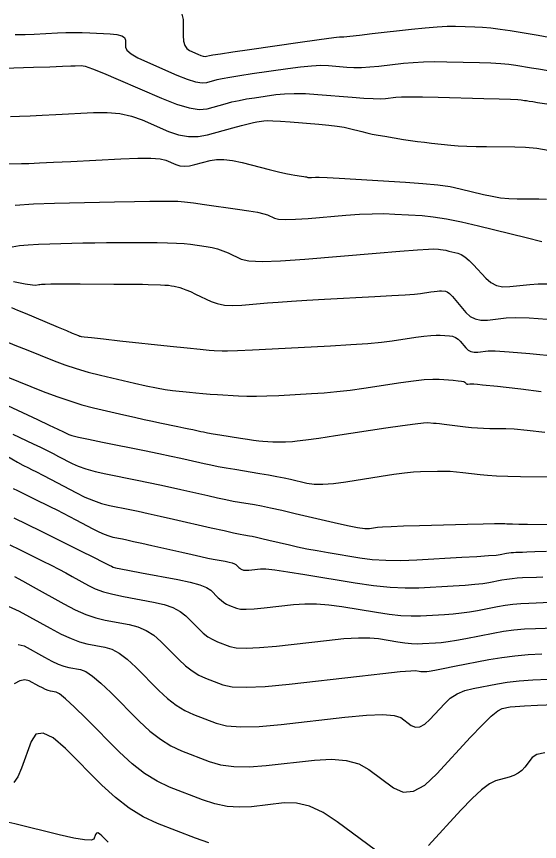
# Model space of a CAD drawing. Extents: x 2082232 to 2083549, y 592624 to 593832.
# Drawn here: x 2082444.3 to 2082483.9, y 592892.1 to 592954.5 of the extents above; entities that cross this region are included whole.
import ezdxf

# ---------------------------------------------------------------- set-up
doc = ezdxf.new("R2010")
doc.units = 0
doc.layers.add('DT_X_Contour_Major', color=7, linetype='Continuous')
doc.layers.add('DT_X_Contour_Minor', color=7, linetype='Continuous')

msp = doc.modelspace()

# ---------------------------------------------------------------- linework, layer by layer
at = {"layer": 'DT_X_Contour_Major'}
for points in [[(2082443.503, 592943.373), (2082444.686, 592943.399), (2082445.252, 592943.416), (2082446.063, 592943.45), (2082447.119, 592943.499), (2082448.421, 592943.565), (2082452.218, 592943.761), (2082453.5, 592943.81), (2082454.496, 592943.809), (2082455.208, 592943.76), (2082455.634, 592943.661), (2082456.392, 592943.331), (2082456.694, 592943.238), (2082457.034, 592943.206), (2082457.412, 592943.234), (2082457.827, 592943.324), (2082458.983, 592943.644), (2082459.459, 592943.724), (2082460.021, 592943.725), (2082460.668, 592943.647), (2082461.401, 592943.49), (2082463.468, 592942.965), (2082464.17, 592942.79), (2082464.726, 592942.657), (2082465.136, 592942.566), (2082465.399, 592942.519), (2082465.905, 592942.448), (2082466.074, 592942.424), (2082466.2, 592942.404), (2082466.285, 592942.388), (2082466.327, 592942.375), (2082466.385, 592942.348), (2082466.418, 592942.341), (2082466.475, 592942.338), (2082466.555, 592942.34), (2082466.659, 592942.348), (2082466.968, 592942.374), (2082467.246, 592942.372), (2082467.849, 592942.346), (2082468.775, 592942.297), (2082470.027, 592942.224), (2082473.796, 592941.998), (2082475.115, 592941.904), (2082476.246, 592941.79), (2082477.188, 592941.656), (2082477.942, 592941.503), (2082479.7, 592941.067), (2082480.354, 592940.924), (2082480.997, 592940.821), (2082481.629, 592940.759), (2082482.251, 592940.737), (2082483.893, 592940.733), (2082484.485, 592940.718)], [(2082443.702, 592929.854), (2082444.312, 592929.608), (2082445.044, 592929.314), (2082447.161, 592928.468), (2082447.976, 592928.162), (2082448.833, 592927.879), (2082449.733, 592927.619), (2082450.674, 592927.382), (2082453.24, 592926.781), (2082454.143, 592926.577), (2082454.924, 592926.417), (2082455.586, 592926.3), (2082456.127, 592926.227), (2082457.409, 592926.09), (2082457.903, 592926.04), (2082458.426, 592925.995), (2082458.976, 592925.953), (2082459.555, 592925.915), (2082461.134, 592925.82), (2082461.769, 592925.795), (2082462.489, 592925.791), (2082463.294, 592925.809), (2082464.184, 592925.848), (2082466.67, 592925.982), (2082467.617, 592926.046), (2082468.593, 592926.137), (2082469.598, 592926.254), (2082470.632, 592926.398), (2082473.429, 592926.819), (2082474.397, 592926.954), (2082475.204, 592927.041), (2082475.85, 592927.081), (2082476.336, 592927.073), (2082477.415, 592926.991), (2082477.773, 592926.959), (2082478.037, 592926.927), (2082478.206, 592926.894), (2082478.282, 592926.859), (2082478.36, 592926.766), (2082478.392, 592926.736), (2082478.43, 592926.717), (2082478.475, 592926.708), (2082478.527, 592926.709), (2082478.672, 592926.725), (2082478.773, 592926.725), (2082478.967, 592926.712), (2082479.255, 592926.688), (2082479.635, 592926.651), (2082480.775, 592926.537), (2082481.425, 592926.466), (2082482.522, 592926.339), (2082484.064, 592926.155)], [(2082444.059, 592918.791), (2082444.379, 592918.642), (2082444.744, 592918.468), (2082445.154, 592918.269), (2082445.609, 592918.045), (2082446.882, 592917.414), (2082447.36, 592917.174), (2082447.84, 592916.931), (2082448.322, 592916.682), (2082448.806, 592916.428), (2082450.099, 592915.746), (2082450.557, 592915.515), (2082450.962, 592915.334), (2082451.314, 592915.204), (2082451.613, 592915.123), (2082452.338, 592914.976), (2082452.681, 592914.903), (2082453.169, 592914.796), (2082453.8, 592914.655), (2082454.574, 592914.48), (2082456.831, 592913.966), (2082457.614, 592913.79), (2082458.271, 592913.646), (2082458.802, 592913.535), (2082459.206, 592913.456), (2082460.117, 592913.288), (2082460.424, 592913.225), (2082460.661, 592913.162), (2082460.829, 592913.098), (2082460.927, 592913.035), (2082461.097, 592912.865), (2082461.16, 592912.806), (2082461.223, 592912.757), (2082461.286, 592912.718), (2082461.348, 592912.689), (2082461.514, 592912.625), (2082461.599, 592912.607), (2082461.732, 592912.603), (2082461.911, 592912.611), (2082462.137, 592912.633), (2082462.802, 592912.709), (2082463.2, 592912.703), (2082463.892, 592912.631), (2082464.881, 592912.493), (2082466.164, 592912.287), (2082469.982, 592911.65), (2082471.356, 592911.448), (2082472.617, 592911.319), (2082473.765, 592911.264), (2082474.798, 592911.282), (2082477.403, 592911.428), (2082478.305, 592911.485), (2082479.055, 592911.547), (2082479.656, 592911.613), (2082480.105, 592911.683), (2082481.103, 592911.876), (2082481.48, 592911.941), (2082481.864, 592911.991), (2082482.253, 592912.027), (2082482.649, 592912.047), (2082483.711, 592912.083), (2082484.198, 592912.099)], [(2082444.436, 592906.991), (2082444.885, 592906.881), (2082446.434, 592906.021), (2082446.984, 592905.731), (2082447.472, 592905.506), (2082447.899, 592905.346), (2082448.265, 592905.252), (2082449.158, 592905.088), (2082449.553, 592904.932), (2082450.066, 592904.589), (2082450.697, 592904.058), (2082451.448, 592903.34), (2082453.607, 592901.175), (2082454.415, 592900.426), (2082455.218, 592899.804), (2082456.016, 592899.308), (2082456.809, 592898.938), (2082458.919, 592898.12), (2082459.782, 592897.872), (2082460.791, 592897.738), (2082461.943, 592897.72), (2082463.241, 592897.818), (2082466.894, 592898.232), (2082468.18, 592898.303), (2082469.296, 592898.207), (2082470.244, 592897.942), (2082471.023, 592897.509), (2082472.875, 592896.131), (2082473.602, 592895.809), (2082474.395, 592895.877), (2082475.254, 592896.334), (2082476.178, 592897.182), (2082478.729, 592899.961), (2082479.596, 592900.878), (2082480.281, 592901.546), (2082480.784, 592901.965), (2082481.107, 592902.134), (2082481.725, 592902.254), (2082482.111, 592902.299), (2082482.805, 592902.346), (2082483.807, 592902.393), (2082485.117, 592902.441)]]:
    msp.add_lwpolyline(points, dxfattribs=at)
at = {"layer": 'DT_X_Contour_Minor'}
for points in [[(2082456.847, 592954.718), (2082456.929, 592954.313), (2082456.934, 592953.091), (2082456.965, 592952.677), (2082457.056, 592952.351), (2082457.207, 592952.114), (2082457.417, 592951.965), (2082458.056, 592951.687), (2082458.276, 592951.599), (2082458.458, 592951.543), (2082458.6, 592951.518), (2082458.705, 592951.526), (2082458.931, 592951.588), (2082459.185, 592951.635), (2082459.777, 592951.727), (2082460.706, 592951.866), (2082461.973, 592952.05), (2082465.802, 592952.604), (2082467.065, 592952.785), (2082467.984, 592952.913), (2082468.558, 592952.988), (2082468.787, 592953.01), (2082468.939, 592952.997), (2082469.128, 592953.009), (2082469.58, 592953.054), (2082470.296, 592953.131), (2082471.276, 592953.242), (2082474.239, 592953.58), (2082475.281, 592953.689), (2082476.183, 592953.763), (2082476.945, 592953.802), (2082477.568, 592953.805), (2082479.041, 592953.768), (2082479.624, 592953.739), (2082480.267, 592953.68), (2082480.971, 592953.592), (2082481.735, 592953.474), (2082483.853, 592953.121), (2082484.654, 592952.989)], [(2082444.221, 592953.186), (2082444.961, 592953.179), (2082445.647, 592953.2), (2082447.405, 592953.294), (2082448.054, 592953.321), (2082448.683, 592953.333), (2082449.29, 592953.328), (2082449.878, 592953.307), (2082451.416, 592953.23), (2082451.921, 592953.179), (2082452.282, 592953.084), (2082452.499, 592952.945), (2082452.571, 592952.761), (2082452.574, 592952.213), (2082452.679, 592951.988), (2082452.992, 592951.723), (2082453.514, 592951.419), (2082454.245, 592951.076), (2082456.471, 592950.107), (2082457.239, 592949.799), (2082457.872, 592949.603), (2082458.37, 592949.517), (2082458.733, 592949.544), (2082459.522, 592949.762), (2082459.909, 592949.852), (2082460.477, 592949.959), (2082461.227, 592950.082), (2082462.158, 592950.221), (2082464.883, 592950.615), (2082465.842, 592950.739), (2082466.675, 592950.816), (2082467.381, 592950.845), (2082467.961, 592950.826), (2082469.34, 592950.714), (2082469.88, 592950.687), (2082470.467, 592950.69), (2082471.099, 592950.725), (2082471.778, 592950.789), (2082473.65, 592951.003), (2082474.38, 592951.07), (2082475.167, 592951.111), (2082476.011, 592951.126), (2082476.912, 592951.116), (2082479.389, 592951.053), (2082480.257, 592951.023), (2082481.006, 592950.98), (2082481.633, 592950.924), (2082482.141, 592950.856), (2082483.333, 592950.657), (2082483.874, 592950.569), (2082484.602, 592950.453)], [(2082441.822, 592950.584), (2082445.59, 592950.702), (2082446.848, 592950.742), (2082447.795, 592950.772), (2082448.431, 592950.794), (2082448.757, 592950.808), (2082449.211, 592950.831), (2082449.513, 592950.772), (2082450.081, 592950.577), (2082450.913, 592950.246), (2082452.01, 592949.778), (2082455.288, 592948.352), (2082456.427, 592947.901), (2082457.386, 592947.619), (2082458.164, 592947.506), (2082458.761, 592947.562), (2082460.113, 592947.936), (2082460.633, 592948.07), (2082461.178, 592948.19), (2082461.748, 592948.298), (2082462.343, 592948.392), (2082463.964, 592948.627), (2082464.619, 592948.694), (2082465.365, 592948.719), (2082466.204, 592948.702), (2082467.135, 592948.643), (2082469.741, 592948.43), (2082470.632, 592948.364), (2082471.353, 592948.327), (2082471.902, 592948.318), (2082472.28, 592948.337), (2082473.06, 592948.426), (2082473.479, 592948.451), (2082474.152, 592948.46), (2082475.077, 592948.451), (2082476.256, 592948.426), (2082479.736, 592948.338), (2082480.891, 592948.307), (2082481.744, 592948.28), (2082482.296, 592948.257), (2082482.546, 592948.238), (2082482.813, 592948.193), (2082482.95, 592948.171), (2082483.161, 592948.138), (2082483.447, 592948.093), (2082483.807, 592948.037), (2082484.866, 592947.873)], [(2082443.854, 592946.968), (2082444.549, 592946.992), (2082445.353, 592947.026), (2082446.266, 592947.068), (2082447.288, 592947.119), (2082450.157, 592947.267), (2082451.193, 592947.275), (2082452.149, 592947.186), (2082453.025, 592947.001), (2082453.822, 592946.72), (2082455.84, 592945.841), (2082456.592, 592945.578), (2082457.334, 592945.447), (2082458.067, 592945.447), (2082458.789, 592945.58), (2082460.704, 592946.11), (2082461.357, 592946.287), (2082461.878, 592946.422), (2082462.269, 592946.514), (2082462.528, 592946.563), (2082463.046, 592946.638), (2082463.317, 592946.654), (2082463.743, 592946.647), (2082464.323, 592946.616), (2082465.057, 592946.562), (2082467.221, 592946.385), (2082467.975, 592946.315), (2082468.613, 592946.239), (2082469.137, 592946.157), (2082469.545, 592946.068), (2082470.479, 592945.822), (2082470.851, 592945.731), (2082471.268, 592945.641), (2082471.728, 592945.553), (2082472.232, 592945.467), (2082473.635, 592945.238), (2082474.163, 592945.156), (2082474.695, 592945.081), (2082475.231, 592945.014), (2082475.772, 592944.953), (2082477.218, 592944.802), (2082477.794, 592944.752), (2082478.435, 592944.716), (2082479.144, 592944.694), (2082479.918, 592944.685), (2082482.072, 592944.679), (2082482.891, 592944.648), (2082483.734, 592944.561), (2082484.6, 592944.417)], [(2082444.197, 592940.255), (2082445.6, 592940.345), (2082447.202, 592940.399), (2082451.741, 592940.497), (2082453.259, 592940.529), (2082454.41, 592940.552), (2082455.193, 592940.565), (2082455.608, 592940.569), (2082456.226, 592940.567), (2082456.546, 592940.55), (2082457.043, 592940.501), (2082457.715, 592940.419), (2082458.564, 592940.305), (2082461.063, 592939.958), (2082461.908, 592939.833), (2082462.568, 592939.716), (2082463.043, 592939.609), (2082463.334, 592939.51), (2082463.863, 592939.259), (2082464.17, 592939.188), (2082464.697, 592939.164), (2082465.442, 592939.185), (2082466.406, 592939.253), (2082469.269, 592939.496), (2082470.305, 592939.57), (2082471.268, 592939.61), (2082472.157, 592939.615), (2082472.972, 592939.585), (2082475.047, 592939.461), (2082475.898, 592939.378), (2082476.892, 592939.223), (2082478.032, 592938.996), (2082479.316, 592938.696), (2082482.931, 592937.8), (2082484.122, 592937.502)], [(2082443.992, 592937.103), (2082444.541, 592937.191), (2082445.2, 592937.259), (2082445.968, 592937.308), (2082446.845, 592937.338), (2082449.329, 592937.392), (2082450.245, 592937.409), (2082451.132, 592937.42), (2082451.989, 592937.426), (2082452.816, 592937.427), (2082454.983, 592937.42), (2082455.749, 592937.41), (2082456.425, 592937.385), (2082457.009, 592937.345), (2082457.502, 592937.291), (2082458.695, 592937.125), (2082459.134, 592937.048), (2082459.554, 592936.943), (2082459.956, 592936.808), (2082460.341, 592936.645), (2082461.341, 592936.17), (2082461.923, 592936.036), (2082462.919, 592935.989), (2082464.329, 592936.03), (2082466.153, 592936.159), (2082471.57, 592936.619), (2082473.365, 592936.768), (2082474.688, 592936.873), (2082475.539, 592936.932), (2082475.918, 592936.946), (2082476.299, 592936.923), (2082476.455, 592936.908), (2082476.637, 592936.88), (2082476.846, 592936.838), (2082477.082, 592936.783), (2082477.746, 592936.619), (2082478.007, 592936.517), (2082478.294, 592936.336), (2082478.605, 592936.076), (2082478.942, 592935.735), (2082479.874, 592934.722), (2082480.251, 592934.397), (2082480.683, 592934.183), (2082481.169, 592934.08), (2082481.709, 592934.087), (2082483.224, 592934.255), (2082483.842, 592934.298), (2082484.561, 592934.301)], [(2082444.073, 592934.481), (2082444.956, 592934.309), (2082445.52, 592934.212), (2082445.765, 592934.191), (2082445.993, 592934.236), (2082446.089, 592934.252), (2082446.202, 592934.263), (2082446.335, 592934.272), (2082446.487, 592934.277), (2082446.916, 592934.286), (2082447.176, 592934.289), (2082447.633, 592934.29), (2082448.288, 592934.289), (2082449.14, 592934.287), (2082451.675, 592934.279), (2082452.551, 592934.275), (2082453.277, 592934.27), (2082453.853, 592934.261), (2082454.279, 592934.251), (2082455.216, 592934.222), (2082455.544, 592934.207), (2082455.826, 592934.186), (2082456.06, 592934.157), (2082456.248, 592934.121), (2082456.687, 592934.015), (2082456.886, 592933.955), (2082457.152, 592933.853), (2082457.486, 592933.709), (2082457.888, 592933.523), (2082459.051, 592932.971), (2082459.524, 592932.798), (2082460.07, 592932.692), (2082460.69, 592932.653), (2082461.383, 592932.681), (2082463.329, 592932.846), (2082464.147, 592932.91), (2082465.14, 592932.978), (2082466.308, 592933.049), (2082467.652, 592933.124), (2082471.469, 592933.33), (2082472.759, 592933.403), (2082473.763, 592933.468), (2082474.483, 592933.524), (2082474.918, 592933.572), (2082475.7, 592933.69), (2082475.97, 592933.727), (2082476.196, 592933.752), (2082476.376, 592933.763), (2082476.512, 592933.761), (2082476.813, 592933.738), (2082476.948, 592933.687), (2082477.125, 592933.554), (2082477.345, 592933.336), (2082477.608, 592933.036), (2082478.367, 592932.123), (2082478.683, 592931.83), (2082479.061, 592931.639), (2082479.502, 592931.547), (2082480.005, 592931.556), (2082481.431, 592931.715), (2082482.13, 592931.743), (2082483.158, 592931.711), (2082484.515, 592931.617)], [(2082443.922, 592932.493), (2082444.394, 592932.302), (2082444.957, 592932.07), (2082445.611, 592931.796), (2082447.476, 592931.013), (2082448.091, 592930.755), (2082448.538, 592930.567), (2082448.818, 592930.45), (2082448.93, 592930.403), (2082449.004, 592930.374), (2082449.033, 592930.363), (2082449.063, 592930.353), (2082449.094, 592930.344), (2082449.127, 592930.336), (2082449.217, 592930.315), (2082449.426, 592930.289), (2082449.984, 592930.226), (2082450.891, 592930.128), (2082452.148, 592929.993), (2082455.965, 592929.585), (2082457.246, 592929.449), (2082458.226, 592929.348), (2082458.905, 592929.282), (2082459.284, 592929.251), (2082459.893, 592929.214), (2082460.3, 592929.213), (2082461.066, 592929.238), (2082462.191, 592929.289), (2082463.675, 592929.366), (2082468.108, 592929.604), (2082469.647, 592929.695), (2082470.938, 592929.789), (2082471.981, 592929.886), (2082472.775, 592929.985), (2082474.564, 592930.255), (2082475.183, 592930.341), (2082475.7, 592930.396), (2082476.113, 592930.422), (2082476.424, 592930.417), (2082477.114, 592930.364), (2082477.36, 592930.323), (2082477.581, 592930.24), (2082477.776, 592930.115), (2082477.945, 592929.947), (2082478.363, 592929.444), (2082478.537, 592929.283), (2082478.746, 592929.178), (2082478.989, 592929.127), (2082479.266, 592929.132), (2082480.051, 592929.22), (2082480.598, 592929.219), (2082481.649, 592929.153), (2082483.204, 592929.021), (2082485.264, 592928.822)], [(2082443.534, 592927.276), (2082446.337, 592926.155), (2082447.363, 592925.763), (2082448.341, 592925.425), (2082449.271, 592925.142), (2082450.152, 592924.914), (2082452.436, 592924.378), (2082453.249, 592924.19), (2082453.977, 592924.025), (2082454.618, 592923.885), (2082455.172, 592923.769), (2082456.537, 592923.491), (2082457.004, 592923.395), (2082457.381, 592923.317), (2082457.668, 592923.256), (2082457.865, 592923.213), (2082458.271, 592923.121), (2082458.477, 592923.079), (2082458.789, 592923.022), (2082459.207, 592922.95), (2082459.732, 592922.863), (2082461.275, 592922.611), (2082461.816, 592922.526), (2082462.282, 592922.461), (2082462.673, 592922.415), (2082462.989, 592922.388), (2082463.732, 592922.343), (2082464.001, 592922.33), (2082464.251, 592922.323), (2082464.482, 592922.324), (2082464.693, 592922.331), (2082465.232, 592922.36), (2082465.587, 592922.397), (2082466.248, 592922.484), (2082467.216, 592922.622), (2082468.489, 592922.811), (2082472.293, 592923.384), (2082473.562, 592923.57), (2082474.514, 592923.7), (2082475.151, 592923.773), (2082475.472, 592923.789), (2082475.905, 592923.756), (2082476.105, 592923.738), (2082476.376, 592923.709), (2082476.721, 592923.669), (2082477.138, 592923.619), (2082478.348, 592923.469), (2082478.802, 592923.42), (2082479.257, 592923.383), (2082479.713, 592923.36), (2082480.17, 592923.349), (2082481.389, 592923.338), (2082482.023, 592923.307), (2082483.009, 592923.219), (2082484.347, 592923.076)], [(2082443.256, 592925.267), (2082445.91, 592924.018), (2082446.791, 592923.603), (2082447.443, 592923.295), (2082447.867, 592923.092), (2082448.063, 592922.996), (2082448.279, 592922.882), (2082448.499, 592922.814), (2082448.997, 592922.696), (2082449.773, 592922.529), (2082450.826, 592922.311), (2082454.006, 592921.664), (2082455.107, 592921.438), (2082456.025, 592921.247), (2082456.759, 592921.091), (2082457.311, 592920.969), (2082458.539, 592920.689), (2082459.03, 592920.583), (2082459.582, 592920.475), (2082460.194, 592920.364), (2082460.868, 592920.25), (2082462.746, 592919.943), (2082463.42, 592919.829), (2082464.035, 592919.716), (2082464.589, 592919.604), (2082465.084, 592919.493), (2082466.325, 592919.199), (2082466.858, 592919.123), (2082467.526, 592919.115), (2082468.33, 592919.175), (2082469.27, 592919.302), (2082471.957, 592919.734), (2082472.899, 592919.877), (2082473.708, 592919.982), (2082474.385, 592920.05), (2082474.93, 592920.081), (2082476.207, 592920.112), (2082476.686, 592920.115), (2082477.168, 592920.1), (2082477.653, 592920.067), (2082478.139, 592920.015), (2082479.44, 592919.855), (2082479.998, 592919.801), (2082480.696, 592919.76), (2082481.534, 592919.732), (2082482.512, 592919.716), (2082485.309, 592919.691)], [(2082444.023, 592922.914), (2082445.568, 592922.188), (2082446.124, 592921.924), (2082446.632, 592921.676), (2082447.092, 592921.446), (2082447.504, 592921.233), (2082448.54, 592920.686), (2082448.991, 592920.484), (2082449.566, 592920.288), (2082450.265, 592920.098), (2082451.088, 592919.915), (2082453.45, 592919.434), (2082454.321, 592919.255), (2082455.162, 592919.076), (2082455.975, 592918.9), (2082456.758, 592918.724), (2082458.807, 592918.258), (2082459.533, 592918.096), (2082460.175, 592917.96), (2082460.732, 592917.851), (2082461.205, 592917.768), (2082462.353, 592917.58), (2082462.868, 592917.486), (2082463.553, 592917.343), (2082464.407, 592917.153), (2082465.431, 592916.915), (2082468.386, 592916.215), (2082469.384, 592915.99), (2082470.162, 592915.839), (2082470.721, 592915.764), (2082471.06, 592915.763), (2082471.671, 592915.861), (2082472.042, 592915.898), (2082472.695, 592915.933), (2082473.631, 592915.968), (2082474.85, 592916.002), (2082478.479, 592916.091), (2082479.676, 592916.119), (2082480.548, 592916.138), (2082481.093, 592916.146), (2082481.312, 592916.144), (2082481.462, 592916.125), (2082481.602, 592916.119), (2082481.909, 592916.112), (2082482.383, 592916.105), (2082483.025, 592916.099), (2082484.959, 592916.081)], [(2082443.523, 592921.291), (2082444.391, 592920.783), (2082444.79, 592920.562), (2082445.226, 592920.357), (2082445.457, 592920.244), (2082445.82, 592920.058), (2082446.316, 592919.8), (2082446.945, 592919.469), (2082448.801, 592918.489), (2082449.482, 592918.153), (2082450.134, 592917.88), (2082450.757, 592917.668), (2082451.35, 592917.519), (2082452.894, 592917.205), (2082453.535, 592917.071), (2082454.3, 592916.906), (2082455.19, 592916.709), (2082456.204, 592916.48), (2082459.075, 592915.826), (2082460.036, 592915.609), (2082460.768, 592915.446), (2082461.27, 592915.338), (2082461.542, 592915.285), (2082461.96, 592915.217), (2082462.17, 592915.177), (2082462.487, 592915.11), (2082462.909, 592915.014), (2082463.438, 592914.89), (2082464.99, 592914.522), (2082465.611, 592914.383), (2082466.309, 592914.241), (2082467.086, 592914.096), (2082467.94, 592913.949), (2082470.321, 592913.551), (2082471.262, 592913.43), (2082472.3, 592913.364), (2082473.433, 592913.352), (2082474.662, 592913.397), (2082478.069, 592913.588), (2082479.208, 592913.655), (2082480.072, 592913.713), (2082480.66, 592913.761), (2082480.972, 592913.799), (2082481.436, 592913.889), (2082481.612, 592913.919), (2082481.79, 592913.943), (2082481.971, 592913.959), (2082482.155, 592913.969), (2082482.649, 592913.985), (2082482.977, 592913.997), (2082483.588, 592914.019), (2082484.483, 592914.052)], [(2082444.1, 592916.577), (2082445.098, 592916.094), (2082446.178, 592915.562), (2082449.169, 592914.077), (2082450.156, 592913.587), (2082450.875, 592913.229), (2082451.325, 592913.004), (2082451.507, 592912.912), (2082451.633, 592912.842), (2082451.803, 592912.795), (2082452.22, 592912.707), (2082452.882, 592912.579), (2082453.791, 592912.409), (2082456.542, 592911.903), (2082457.471, 592911.71), (2082458.196, 592911.511), (2082458.716, 592911.306), (2082459.031, 592911.096), (2082459.599, 592910.527), (2082459.811, 592910.33), (2082460.022, 592910.166), (2082460.232, 592910.036), (2082460.44, 592909.939), (2082460.995, 592909.724), (2082461.281, 592909.665), (2082461.724, 592909.65), (2082462.324, 592909.679), (2082463.081, 592909.752), (2082465.307, 592910.004), (2082466.161, 592910.067), (2082467.055, 592910.064), (2082467.987, 592909.996), (2082468.958, 592909.863), (2082471.601, 592909.422), (2082472.552, 592909.282), (2082473.425, 592909.193), (2082474.219, 592909.155), (2082474.935, 592909.167), (2082476.737, 592909.269), (2082477.401, 592909.316), (2082478.039, 592909.381), (2082478.651, 592909.465), (2082479.238, 592909.567), (2082480.77, 592909.863), (2082481.349, 592909.963), (2082481.938, 592910.04), (2082482.535, 592910.094), (2082483.142, 592910.126), (2082484.773, 592910.18)], [(2082443.796, 592914.536), (2082444.534, 592914.176), (2082446.293, 592913.303), (2082446.928, 592912.985), (2082447.514, 592912.684), (2082448.051, 592912.4), (2082448.537, 592912.135), (2082449.77, 592911.45), (2082450.281, 592911.205), (2082450.892, 592910.985), (2082451.601, 592910.79), (2082452.409, 592910.62), (2082454.696, 592910.199), (2082455.492, 592910.015), (2082456.163, 592909.78), (2082456.711, 592909.494), (2082457.135, 592909.157), (2082458.101, 592908.189), (2082458.462, 592907.854), (2082458.821, 592907.576), (2082459.178, 592907.354), (2082459.533, 592907.189), (2082460.476, 592906.823), (2082460.963, 592906.723), (2082461.717, 592906.698), (2082462.737, 592906.747), (2082464.024, 592906.871), (2082467.812, 592907.3), (2082469.123, 592907.43), (2082470.217, 592907.496), (2082471.094, 592907.499), (2082471.753, 592907.439), (2082473.22, 592907.194), (2082473.748, 592907.116), (2082474.233, 592907.067), (2082474.673, 592907.046), (2082475.071, 592907.053), (2082476.072, 592907.109), (2082476.497, 592907.146), (2082477.022, 592907.215), (2082477.647, 592907.317), (2082478.372, 592907.451), (2082480.437, 592907.85), (2082481.218, 592907.985), (2082482.012, 592908.089), (2082482.817, 592908.162), (2082483.636, 592908.205), (2082485.835, 592908.278)], [(2082444.153, 592912.138), (2082444.776, 592911.796), (2082445.568, 592911.357), (2082447.907, 592910.057), (2082448.76, 592909.615), (2082449.564, 592909.263), (2082450.32, 592909.002), (2082451.028, 592908.831), (2082452.85, 592908.495), (2082453.512, 592908.321), (2082454.131, 592908.05), (2082454.707, 592907.682), (2082455.24, 592907.218), (2082456.603, 592905.851), (2082457.113, 592905.378), (2082457.62, 592904.985), (2082458.124, 592904.672), (2082458.625, 592904.438), (2082459.957, 592903.922), (2082460.645, 592903.781), (2082461.709, 592903.745), (2082463.15, 592903.815), (2082464.967, 592903.99), (2082470.316, 592904.596), (2082472.085, 592904.793), (2082473.38, 592904.928), (2082474.2, 592905.002), (2082474.547, 592905.015), (2082474.839, 592904.966), (2082474.944, 592904.951), (2082475.04, 592904.941), (2082475.128, 592904.936), (2082475.207, 592904.938), (2082475.406, 592904.949), (2082475.593, 592904.976), (2082476.005, 592905.05), (2082476.643, 592905.169), (2082477.505, 592905.335), (2082480.104, 592905.837), (2082481.087, 592906.007), (2082482.085, 592906.137), (2082483.1, 592906.23), (2082484.129, 592906.284)], [(2082443.669, 592909.888), (2082444.509, 592909.518), (2082446.863, 592908.21), (2082447.699, 592907.769), (2082448.441, 592907.427), (2082449.091, 592907.185), (2082449.646, 592907.041), (2082451.004, 592906.791), (2082451.532, 592906.626), (2082452.098, 592906.32), (2082452.702, 592905.87), (2082453.344, 592905.279), (2082455.105, 592903.513), (2082455.764, 592902.902), (2082456.419, 592902.394), (2082457.07, 592901.99), (2082457.717, 592901.688), (2082459.438, 592901.021), (2082460.23, 592900.828), (2082461.314, 592900.749), (2082462.691, 592900.784), (2082464.36, 592900.933), (2082469.203, 592901.482), (2082470.829, 592901.635), (2082472.076, 592901.68), (2082472.943, 592901.619), (2082473.431, 592901.45), (2082474.225, 592900.859), (2082474.538, 592900.721), (2082474.878, 592900.75), (2082475.246, 592900.946), (2082475.643, 592901.31), (2082476.738, 592902.502), (2082477.183, 592902.91), (2082477.696, 592903.239), (2082478.278, 592903.49), (2082478.928, 592903.661), (2082480.753, 592904.014), (2082481.508, 592904.135), (2082482.404, 592904.234), (2082483.443, 592904.309), (2082484.623, 592904.362)], [(2082471.524, 592891.403), (2082468.615, 592893.568), (2082467.545, 592894.265), (2082466.516, 592894.733), (2082465.53, 592894.972), (2082464.585, 592894.982), (2082462.122, 592894.703), (2082461.196, 592894.657), (2082460.267, 592894.727), (2082459.335, 592894.915), (2082458.4, 592895.22), (2082455.902, 592896.188), (2082454.962, 592896.626), (2082454.017, 592897.213), (2082453.066, 592897.95), (2082452.11, 592898.837), (2082449.552, 592901.401), (2082448.693, 592902.247), (2082448.033, 592902.859), (2082447.573, 592903.238), (2082447.312, 592903.384), (2082446.884, 592903.463), (2082446.708, 592903.508), (2082446.503, 592903.585), (2082446.269, 592903.693), (2082446.005, 592903.832), (2082445.261, 592904.245), (2082444.949, 592904.321), (2082444.569, 592904.239), (2082444.122, 592903.999)], [(2082458.888, 592891.958), (2082457.881, 592892.319), (2082454.994, 592893.438), (2082453.918, 592893.934), (2082452.854, 592894.584), (2082451.803, 592895.388), (2082450.765, 592896.345), (2082448.014, 592899.104), (2082447.078, 592899.914), (2082446.332, 592900.275), (2082445.777, 592900.187), (2082445.413, 592899.651), (2082444.695, 592897.623), (2082444.417, 592896.968), (2082444.12, 592896.524)], [(2082484.351, 592898.786), (2082483.732, 592898.643), (2082483.389, 592898.416), (2082482.84, 592897.694), (2082482.61, 592897.444), (2082482.335, 592897.235), (2082482.013, 592897.066), (2082481.645, 592896.938), (2082480.602, 592896.651), (2082480.145, 592896.432), (2082479.556, 592895.991), (2082478.836, 592895.326), (2082477.985, 592894.439), (2082475.54, 592891.776)], [(2082451.259, 592892.011), (2082450.765, 592892.506), (2082450.597, 592892.652), (2082450.463, 592892.717), (2082450.363, 592892.701), (2082450.298, 592892.605), (2082450.169, 592892.241), (2082449.968, 592892.159), (2082449.464, 592892.189), (2082448.656, 592892.33), (2082447.545, 592892.581), (2082444.175, 592893.4), (2082443.026, 592893.658), (2082442.108, 592893.82), (2082441.42, 592893.884), (2082440.962, 592893.852), (2082440.047, 592893.635), (2082439.646, 592893.489), (2082439.131, 592893.212), (2082438.5, 592892.805), (2082437.755, 592892.268), (2082435.615, 592890.662)]]:
    msp.add_lwpolyline(points, dxfattribs=at)

doc.saveas('drawing.dxf')
